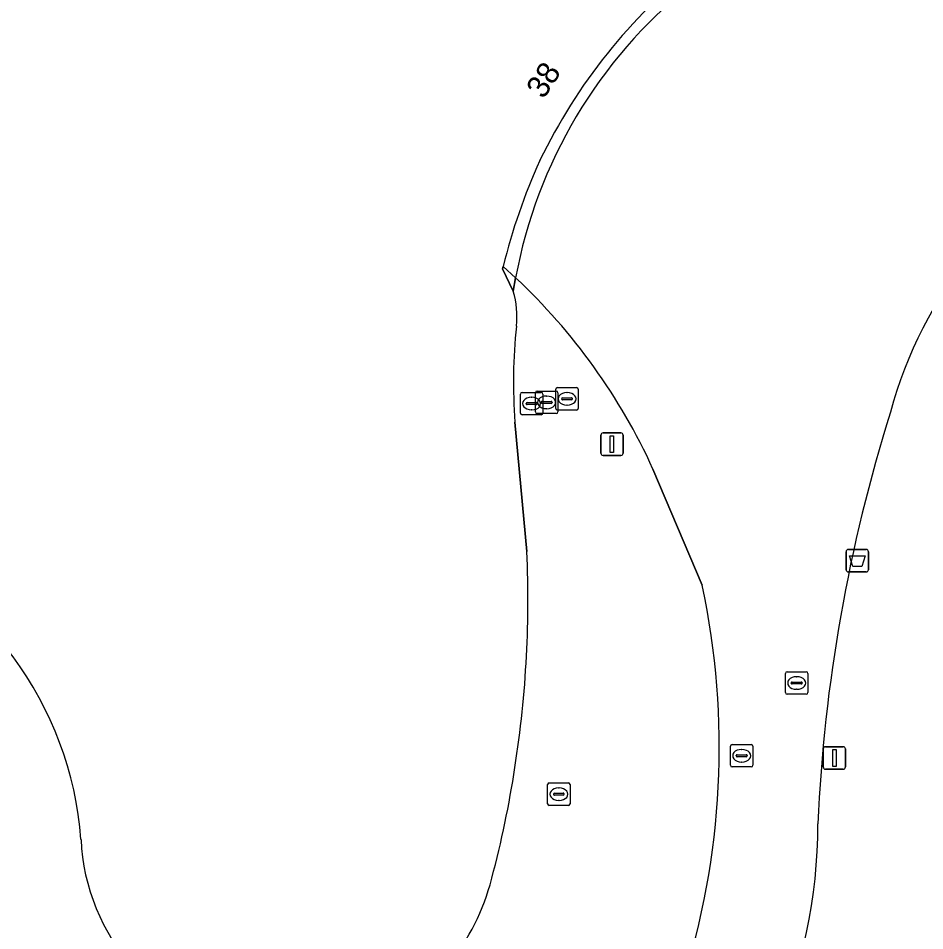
# Model space of a CAD drawing. Extents: x 158086 to 159499, y 382904 to 383981.
# Drawn here: x 159299.18 to 159339.56, y 383131.49 to 383172.16 of the extents above; entities that cross this region are included whole.
import ezdxf

# ---------------------------------------------------------------- set-up
doc = ezdxf.new("R2010")
doc.units = 0
for name, color, linetype in [('IMGEO_Afvalbak', 7, 'Continuous'), ('IMGEO_Brandkraan', 7, 'Continuous'), ('IMGEO_Groenvoorziening', 7, 'Continuous'), ('IMGEO_Lichtmast', 7, 'Continuous'), ('IMGEO_Pand', 7, 'Continuous'), ('IMGEO_Pand_nummerreeks', 7, 'Continuous'), ('IMGEO_Rijbaan_lokaal_gesloten', 7, 'Continuous'), ('IMGEO_Rioolput', 7, 'Continuous')]:
    doc.layers.add(name, color=color, linetype=linetype)

msp = doc.modelspace()

# ---------------------------------------------------------------- linework, layer by layer
at = {"layer": 'IMGEO_Afvalbak'}
for p, q in [((159336.06, 383147.58), (159336.06, 383148.38)), ((159336.06, 383148.38), (159336.06, 383147.58)), ((159336.16, 383148.48), (159336.95, 383148.48)), ((159336.95, 383148.48), (159336.16, 383148.48)), ((159337.05, 383148.38), (159337.05, 383147.58)), ((159337.05, 383147.58), (159337.05, 383148.38)), ((159336.95, 383147.48), (159336.16, 383147.48)), ((159336.16, 383147.48), (159336.95, 383147.48))]:
    msp.add_line(p, q, dxfattribs=at)
msp.add_lwpolyline([(159336.203, 383148.194), (159336.907, 383148.194), (159336.758, 383147.724), (159336.352, 383147.724), (159336.203, 383148.194)], dxfattribs=at)
for centre, start, end in [((159336.16, 383148.38), 90, 180), ((159336.16, 383148.38), 90, 180), ((159336.95, 383148.38), 0, 90), ((159336.95, 383148.38), 360, 90), ((159336.16, 383147.58), 180, 270), ((159336.16, 383147.58), 180, 270), ((159336.95, 383147.58), 270, 0), ((159336.95, 383147.58), 270, 0)]:
    msp.add_arc(centre, 0.1, start, end, dxfattribs=at)
at = {"layer": 'IMGEO_Brandkraan'}
for p, q in [((159323.202, 383155.694), (159324.054, 383155.694)), ((159321.548, 383154.557), (159321.548, 383155.409)), ((159321.623, 383155.483), (159322.475, 383155.483)), ((159322.036, 383155.263), (159322.061, 383155.263)), ((159322.549, 383155.409), (159322.549, 383154.557)), ((159323.127, 383154.768), (159323.127, 383155.62)), ((159323.615, 383155.474), (159323.64, 383155.474)), ((159324.128, 383155.62), (159324.128, 383154.768)), ((159321.807, 383154.977), (159321.807, 383154.989)), ((159322.245, 383154.94), (159321.847, 383154.94)), ((159321.85, 383155.026), (159322.248, 383155.026)), ((159322.291, 383154.989), (159322.291, 383154.977)), ((159323.386, 383155.188), (159323.386, 383155.2)), ((159323.824, 383155.151), (159323.426, 383155.151)), ((159323.429, 383155.237), (159323.827, 383155.237)), ((159323.638, 383154.914), (159323.613, 383154.914)), ((159323.87, 383155.2), (159323.87, 383155.188)), ((159322.475, 383154.483), (159321.623, 383154.483)), ((159322.059, 383154.703), (159322.034, 383154.703)), ((159324.054, 383154.694), (159323.202, 383154.694)), ((159322.762, 383137.148), (159322.762, 383138)), ((159322.837, 383138.074), (159323.689, 383138.074)), ((159323.25, 383137.854), (159323.275, 383137.854)), ((159323.763, 383138), (159323.763, 383137.148)), ((159323.021, 383137.568), (159323.021, 383137.58)), ((159323.459, 383137.531), (159323.061, 383137.531)), ((159323.064, 383137.617), (159323.462, 383137.617)), ((159323.505, 383137.58), (159323.505, 383137.568)), ((159323.689, 383137.074), (159322.837, 383137.074)), ((159323.273, 383137.294), (159323.248, 383137.294))]:
    msp.add_line(p, q, dxfattribs=at)
for points in [[(159323.202, 383155.694), (159324.054, 383155.694)], [(159321.548, 383154.557), (159321.548, 383155.409)], [(159321.623, 383155.483), (159322.475, 383155.483)], [(159322.549, 383155.409), (159322.549, 383154.557)], [(159323.127, 383154.768), (159323.127, 383155.62)], [(159324.128, 383155.62), (159324.128, 383154.768)], [(159322.475, 383154.483), (159321.623, 383154.483)], [(159324.054, 383154.694), (159323.202, 383154.694)], [(159322.762, 383137.148), (159322.762, 383138)], [(159322.837, 383138.074), (159323.689, 383138.074)], [(159323.763, 383138), (159323.763, 383137.148)], [(159323.689, 383137.074), (159322.837, 383137.074)]]:
    msp.add_lwpolyline(points, dxfattribs=at)
for centre, radius, start, end in [((159323.204, 383155.618), 0.0765, 91.552, 178.448), ((159323.204, 383155.618), 0.0765, 91.552, 178.448), ((159324.052, 383155.618), 0.0765, 1.552, 88.448), ((159324.052, 383155.618), 0.0765, 1.552, 88.448), ((159321.625, 383155.407), 0.0765, 91.552, 178.448), ((159321.625, 383155.407), 0.0765, 91.552, 178.448), ((159322.473, 383155.407), 0.0765, 1.552, 88.448), ((159322.473, 383155.407), 0.0765, 1.552, 88.448), ((159321.847, 383154.986), 0.0403, 85.8775, 175.7526), ((159321.844, 383154.976), 0.0366, 178.938, 274.7102), ((159322.248, 383154.983), 0.043, 264.8664, 352.4533), ((159322.252, 383154.988), 0.0386, 1.7309, 96.639), ((159323.426, 383155.197), 0.0403, 85.8775, 175.7526), ((159323.423, 383155.187), 0.0366, 178.938, 274.7102), ((159323.827, 383155.194), 0.043, 264.8664, 352.4533), ((159323.831, 383155.199), 0.0386, 1.7309, 96.639), ((159321.625, 383154.559), 0.0765, 181.552, 268.448), ((159321.625, 383154.559), 0.0765, 181.552, 268.448), ((159322.473, 383154.559), 0.0765, 271.552, 358.448), ((159322.473, 383154.559), 0.0765, 271.552, 358.448), ((159323.204, 383154.77), 0.0765, 181.552, 268.448), ((159323.204, 383154.77), 0.0765, 181.552, 268.448), ((159324.052, 383154.77), 0.0765, 271.552, 358.448), ((159324.052, 383154.77), 0.0765, 271.552, 358.448), ((159322.839, 383137.998), 0.0765, 91.552, 178.448), ((159322.839, 383137.998), 0.0765, 91.552, 178.448), ((159323.687, 383137.998), 0.0765, 1.552, 88.448), ((159323.687, 383137.998), 0.0765, 1.552, 88.448), ((159323.061, 383137.577), 0.0403, 85.8775, 175.7526), ((159323.058, 383137.567), 0.0366, 178.938, 274.7102), ((159323.462, 383137.574), 0.043, 264.8664, 352.4533), ((159323.466, 383137.579), 0.0386, 1.7309, 96.639), ((159322.839, 383137.15), 0.0765, 181.552, 268.448), ((159322.839, 383137.15), 0.0765, 181.552, 268.448), ((159323.687, 383137.15), 0.0765, 271.552, 358.448), ((159323.687, 383137.15), 0.0765, 271.552, 358.448)]:
    msp.add_arc(centre, radius, start, end, dxfattribs=at)
for centre, major_axis, ratio, start_param, end_param in [((159322.035, 383154.983), (-0.387, 0.002), 0.722429, 4.712389, 7.853982), ((159322.06, 383154.983), (-0.39, 0.002), 0.717154, 1.570796, 4.712389), ((159323.614, 383155.194), (-0.387, 0.002), 0.722429, 4.712389, 7.853982), ((159323.639, 383155.194), (-0.39, 0.002), 0.717154, 1.570796, 4.712389), ((159323.249, 383137.574), (-0.387, 0.002), 0.722429, 4.712389, 7.853982), ((159323.274, 383137.574), (-0.39, 0.002), 0.717154, 1.570796, 4.712389)]:
    msp.add_ellipse(centre, major_axis=major_axis, ratio=ratio, start_param=start_param, end_param=end_param, dxfattribs=at)
at = {"layer": 'IMGEO_Groenvoorziening'}
for points in [[(159321.337, 383160.59), (159321.231, 383159.99)], [(159321.305, 383154.15), (159321.841, 383148.39)], [(159329.646, 383146.884), (159327.455, 383152.063)]]:
    msp.add_lwpolyline(points, dxfattribs=at)
for centre, radius, start, end in [((159356.281, 383149.743), 18.878, 116.4883, 165.0968), ((159302.911, 383140.911), 26.959, 24.4349, 46.8829), ((159317.587, 383158.875), 3.811, 353.4517, 17.0171), ((159345.509, 383155.912), 24.269, 174.0205, 184.1633), ((159405.953, 383133.164), 71.217, 162.4844, 177.51496), ((159286.385, 383134.393), 15.634, 4.2587, 68.7724), ((159273.321, 383146.26), 48.566, 350.7559, 2.5139), ((159295.849, 383139.659), 34.561, 342.1125, 12.0666), ((159275.75, 383145.682), 46.077, 344.7104, 350.9794), ((159311.019, 383136.296), 23.784, 313.1161, 359.893), ((159311.19, 383135.973), 9.223, 182.6028, 221.8283), ((159311.222, 383136.029), 9.315, 318.2106, 344.4538)]:
    msp.add_arc(centre, radius, start, end, dxfattribs=at)
at = {"layer": 'IMGEO_Lichtmast'}
for p, q in [((159325.232, 383153.674), (159326.022, 383153.674)), ((159326.022, 383153.674), (159325.232, 383153.674)), ((159325.132, 383152.774), (159325.132, 383153.574)), ((159325.132, 383153.574), (159325.132, 383152.774)), ((159326.122, 383153.574), (159326.122, 383152.774)), ((159326.122, 383152.774), (159326.122, 383153.574)), ((159326.022, 383152.674), (159325.232, 383152.674)), ((159325.232, 383152.674), (159326.022, 383152.674)), ((159335.041, 383138.788), (159335.041, 383139.588)), ((159335.041, 383139.588), (159335.041, 383138.788)), ((159335.141, 383139.688), (159335.931, 383139.688)), ((159335.931, 383139.688), (159335.141, 383139.688)), ((159336.031, 383139.588), (159336.031, 383138.788)), ((159336.031, 383138.788), (159336.031, 383139.588)), ((159335.931, 383138.688), (159335.141, 383138.688)), ((159335.141, 383138.688), (159335.931, 383138.688))]:
    msp.add_line(p, q, dxfattribs=at)
for points in [[(159325.552, 383153.549), (159325.702, 383153.549), (159325.702, 383152.799), (159325.552, 383152.799), (159325.552, 383153.549)], [(159335.461, 383139.563), (159335.611, 383139.563), (159335.611, 383138.813), (159335.461, 383138.813), (159335.461, 383139.563)]]:
    msp.add_lwpolyline(points, dxfattribs=at)
for centre, start, end in [((159325.232, 383153.574), 90, 180), ((159325.232, 383153.574), 90, 180), ((159326.022, 383153.574), 0, 90), ((159326.022, 383153.574), 360, 90), ((159325.232, 383152.774), 180, 270), ((159325.232, 383152.774), 180, 270), ((159326.022, 383152.774), 270, 0), ((159326.022, 383152.774), 270, 0), ((159335.141, 383139.588), 90, 180), ((159335.141, 383139.588), 90, 180), ((159335.931, 383139.588), 0, 90), ((159335.931, 383139.588), 360, 90), ((159335.141, 383138.788), 180, 270), ((159335.141, 383138.788), 180, 270), ((159335.931, 383138.788), 270, 0), ((159335.931, 383138.788), 270, 0)]:
    msp.add_arc(centre, 0.1, start, end, dxfattribs=at)
at = {"layer": 'IMGEO_Pand'}
for points in [[(159322.41, 383165.811), (159322.575, 383166.142)], [(159321.231, 383159.99), (159320.757, 383160.995), (159320.783, 383161.096)], [(159321.841, 383148.39), (159321.305, 383154.15)]]:
    msp.add_lwpolyline(points, dxfattribs=at)
for centre, radius, start, end in [((159345.022, 383154.891), 25.109, 127.7091, 153.3782), ((159347.363, 383154.562), 27.371, 155.7343, 166.1898), ((159317.587, 383158.875), 3.811, 353.4517, 17.0171), ((159345.509, 383155.912), 24.269, 174.0205, 184.1633), ((159286.385, 383134.393), 15.634, 4.2587, 68.7724), ((159273.321, 383146.26), 48.566, 350.7559, 2.5139), ((159275.75, 383145.682), 46.077, 344.7104, 350.9794), ((159311.19, 383135.973), 9.223, 182.6028, 221.8283), ((159311.222, 383136.029), 9.315, 318.2106, 344.4538)]:
    msp.add_arc(centre, radius, start, end, dxfattribs=at)
at = {"layer": 'IMGEO_Rijbaan_lokaal_gesloten'}
for points in [[(159322.575, 383166.142), (159322.41, 383165.811)], [(159320.783, 383161.096), (159321.337, 383160.59)], [(159327.455, 383152.063), (159329.646, 383146.884)]]:
    msp.add_lwpolyline(points, dxfattribs=at)
msp.add_lwpolyline([(159321.231, 383159.99), (159321.337, 383160.59), (159320.783, 383161.096), (159320.757, 383160.995)], close=True, dxfattribs=at)
for centre, radius, start, end in [((159345.022, 383154.891), 25.109, 127.7091, 153.3782), ((159342.754, 383156.639), 21.778, 128.9263, 169.5465), ((159342.754, 383156.639), 21.778, 128.9263, 169.5465), ((159356.281, 383149.743), 18.878, 116.4883, 165.0968), ((159347.363, 383154.562), 27.371, 155.7343, 166.1898), ((159302.911, 383140.911), 26.959, 24.4349, 46.8829), ((159405.953, 383133.164), 71.217, 162.4844, 177.51496), ((159295.849, 383139.659), 34.561, 342.1125, 12.0666), ((159311.019, 383136.296), 23.784, 313.1161, 359.893)]:
    msp.add_arc(centre, radius, start, end, dxfattribs=at)
at = {"layer": 'IMGEO_Rioolput'}
for p, q in [((159322.218, 383154.61), (159322.218, 383155.462)), ((159322.293, 383155.536), (159323.145, 383155.536)), ((159322.706, 383155.316), (159322.731, 383155.316)), ((159323.219, 383155.462), (159323.219, 383154.61)), ((159322.477, 383155.03), (159322.477, 383155.042)), ((159322.915, 383154.993), (159322.517, 383154.993)), ((159322.52, 383155.079), (159322.918, 383155.079)), ((159322.961, 383155.042), (159322.961, 383155.03)), ((159323.145, 383154.536), (159322.293, 383154.536)), ((159322.729, 383154.756), (159322.704, 383154.756)), ((159333.355, 383142.104), (159333.355, 383142.956)), ((159333.43, 383143.03), (159334.282, 383143.03)), ((159333.843, 383142.81), (159333.868, 383142.81)), ((159334.356, 383142.956), (159334.356, 383142.104)), ((159333.614, 383142.524), (159333.614, 383142.536)), ((159334.052, 383142.487), (159333.654, 383142.487)), ((159333.657, 383142.573), (159334.055, 383142.573)), ((159333.866, 383142.25), (159333.841, 383142.25)), ((159334.098, 383142.536), (159334.098, 383142.524)), ((159334.282, 383142.03), (159333.43, 383142.03)), ((159330.906, 383138.861), (159330.906, 383139.713)), ((159330.981, 383139.787), (159331.833, 383139.787)), ((159331.394, 383139.567), (159331.419, 383139.567)), ((159331.907, 383139.713), (159331.907, 383138.861)), ((159331.165, 383139.281), (159331.165, 383139.293)), ((159331.603, 383139.244), (159331.205, 383139.244)), ((159331.208, 383139.33), (159331.606, 383139.33)), ((159331.417, 383139.007), (159331.392, 383139.007)), ((159331.649, 383139.293), (159331.649, 383139.281)), ((159331.833, 383138.787), (159330.981, 383138.787))]:
    msp.add_line(p, q, dxfattribs=at)
for points in [[(159322.218, 383154.61), (159322.218, 383155.462)], [(159322.293, 383155.536), (159323.145, 383155.536)], [(159323.219, 383155.462), (159323.219, 383154.61)], [(159323.145, 383154.536), (159322.293, 383154.536)], [(159333.355, 383142.104), (159333.355, 383142.956)], [(159333.43, 383143.03), (159334.282, 383143.03)], [(159334.356, 383142.956), (159334.356, 383142.104)], [(159334.282, 383142.03), (159333.43, 383142.03)], [(159330.906, 383138.861), (159330.906, 383139.713)], [(159330.981, 383139.787), (159331.833, 383139.787)], [(159331.907, 383139.713), (159331.907, 383138.861)], [(159331.833, 383138.787), (159330.981, 383138.787)]]:
    msp.add_lwpolyline(points, dxfattribs=at)
for centre, radius, start, end in [((159322.295, 383155.46), 0.0765, 91.552, 178.448), ((159322.295, 383155.46), 0.0765, 91.552, 178.448), ((159323.143, 383155.46), 0.0765, 1.552, 88.448), ((159323.143, 383155.46), 0.0765, 1.552, 88.448), ((159322.517, 383155.039), 0.0403, 85.8775, 175.7526), ((159322.514, 383155.029), 0.0366, 178.938, 274.7102), ((159322.918, 383155.036), 0.043, 264.8664, 352.4533), ((159322.922, 383155.041), 0.0386, 1.7309, 96.639), ((159322.295, 383154.612), 0.0765, 181.552, 268.448), ((159322.295, 383154.612), 0.0765, 181.552, 268.448), ((159323.143, 383154.612), 0.0765, 271.552, 358.448), ((159323.143, 383154.612), 0.0765, 271.552, 358.448), ((159333.432, 383142.954), 0.0765, 91.552, 178.448), ((159333.432, 383142.954), 0.0765, 91.552, 178.448), ((159334.28, 383142.954), 0.0765, 1.552, 88.448), ((159334.28, 383142.954), 0.0765, 1.552, 88.448), ((159333.654, 383142.533), 0.0403, 85.8775, 175.7526), ((159333.651, 383142.523), 0.0366, 178.938, 274.7102), ((159334.055, 383142.53), 0.043, 264.8664, 352.4533), ((159334.059, 383142.535), 0.0386, 1.7309, 96.639), ((159333.432, 383142.106), 0.0765, 181.552, 268.448), ((159333.432, 383142.106), 0.0765, 181.552, 268.448), ((159334.28, 383142.106), 0.0765, 271.552, 358.448), ((159334.28, 383142.106), 0.0765, 271.552, 358.448), ((159330.983, 383139.711), 0.0765, 91.552, 178.448), ((159330.983, 383139.711), 0.0765, 91.552, 178.448), ((159331.831, 383139.711), 0.0765, 1.552, 88.448), ((159331.831, 383139.711), 0.0765, 1.552, 88.448), ((159331.205, 383139.29), 0.0403, 85.8775, 175.7526), ((159331.202, 383139.28), 0.0366, 178.938, 274.7102), ((159331.606, 383139.287), 0.043, 264.8664, 352.4533), ((159331.61, 383139.292), 0.0386, 1.7309, 96.639), ((159330.983, 383138.863), 0.0765, 181.552, 268.448), ((159330.983, 383138.863), 0.0765, 181.552, 268.448), ((159331.831, 383138.863), 0.0765, 271.552, 358.448), ((159331.831, 383138.863), 0.0765, 271.552, 358.448)]:
    msp.add_arc(centre, radius, start, end, dxfattribs=at)
for centre, major_axis, ratio, start_param, end_param in [((159322.705, 383155.036), (-0.387, 0.002), 0.722429, 4.712389, 7.853982), ((159322.73, 383155.036), (-0.39, 0.002), 0.717154, 1.570796, 4.712389), ((159333.842, 383142.53), (-0.387, 0.002), 0.722429, 4.712389, 7.853982), ((159333.867, 383142.53), (-0.39, 0.002), 0.717154, 1.570796, 4.712389), ((159331.393, 383139.287), (-0.387, 0.002), 0.722429, 4.712389, 7.853982), ((159331.418, 383139.287), (-0.39, 0.002), 0.717154, 1.570796, 4.712389)]:
    msp.add_ellipse(centre, major_axis=major_axis, ratio=ratio, start_param=start_param, end_param=end_param, dxfattribs=at)

# ---------------------------------------------------------------- texts
at = {"layer": 'IMGEO_Pand_nummerreeks'}
msp.add_text('38', height=1, rotation=57.0565, dxfattribs=at).set_placement((159322.583, 383168.52))

doc.saveas('drawing.dxf')
